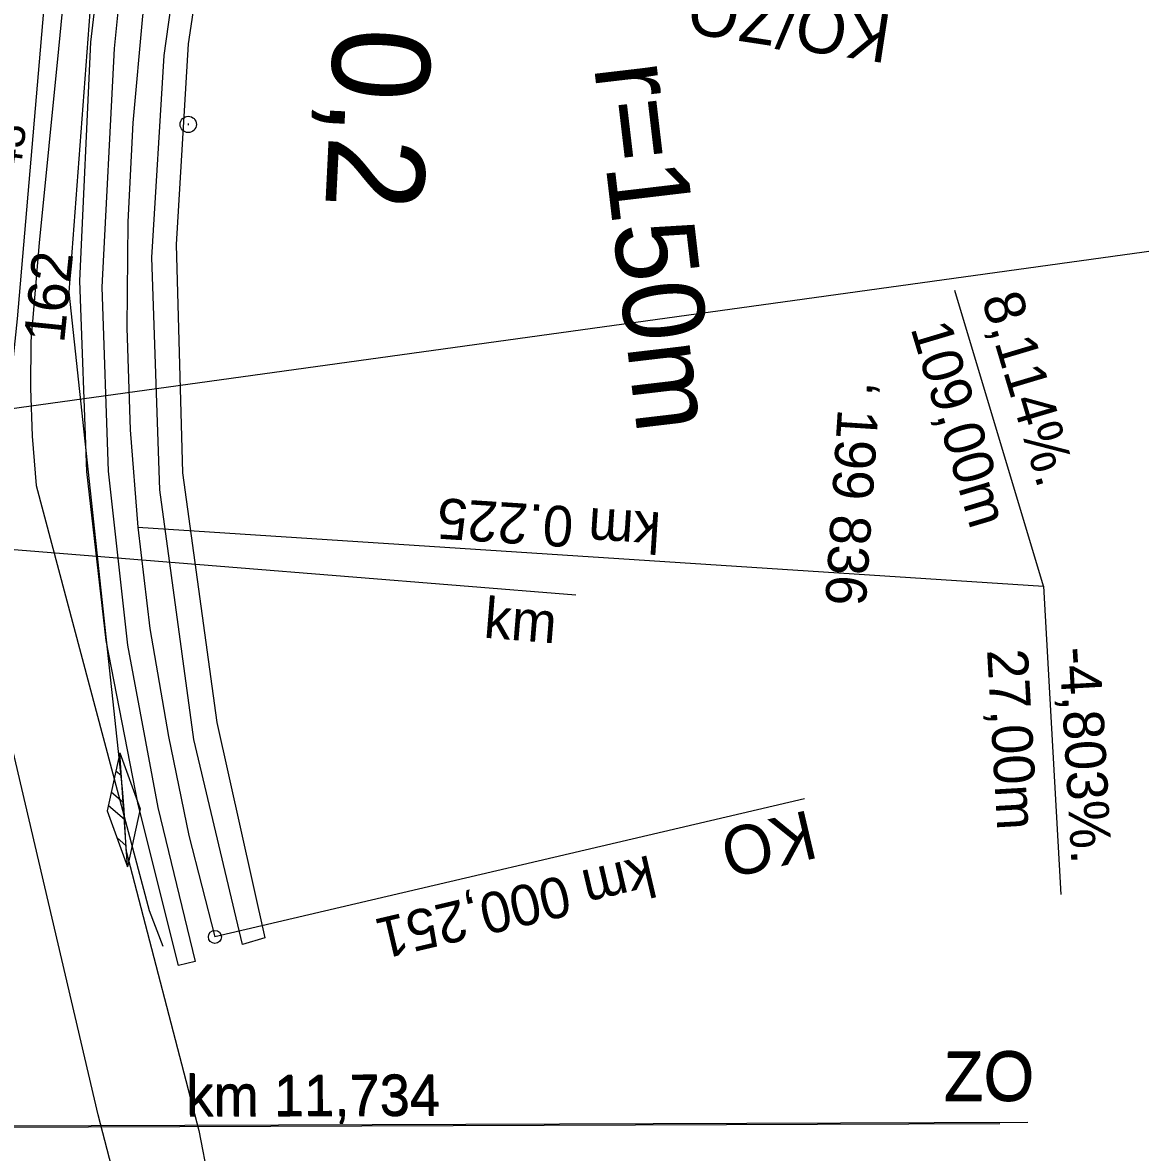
# Model space of a CAD drawing. Extents: x -598638 to -597933, y -1164002 to -1161904.
# Drawn here: x -598230.2 to -598161.4, y -1163148.3 to -1163078.8 of the extents above; entities that cross this region are included whole.
import ezdxf

# ---------------------------------------------------------------- set-up
doc = ezdxf.new("R2010")
doc.units = 0
for name, color, linetype in [('Vrstva 1', 7, 'Continuous'), ('Vrstva 11', 7, 'Continuous'), ('Vrstva 17', 7, 'Continuous'), ('Vrstva 26', 7, 'Continuous'), ('Vrstva 31', 7, 'Continuous'), ('Vrstva 43', 7, 'Continuous'), ('Vrstva 49', 7, 'Continuous'), ('Vrstva 51', 7, 'Continuous'), ('Vrstva 6', 7, 'Continuous'), ('Vrstva 7', 7, 'Continuous')]:
    doc.layers.add(name, color=color, linetype=linetype)

msp = doc.modelspace()

# ---------------------------------------------------------------- linework, layer by layer
at = {"layer": 'Vrstva 1'}
for p, q in [((-598238.259, -1163103.539), (-598111.953, -1163086.041)), ((-598167.4, -1163113.45), (-598172.845, -1163095.248)), ((-598223.095, -1163109.817), (-598167.4, -1163113.45)), ((-598167.4, -1163113.45), (-598166.317, -1163132.419)), ((-598182.089, -1163126.519), (-598218.358, -1163135.023)), ((-598245.185, -1163146.686), (-598168.351, -1163146.421)), ((-598240.169, -1163146.755), (-598170.081, -1163146.513))]:
    msp.add_line(p, q, dxfattribs=at)
msp.add_lwpolyline([(-598221.656, -1163070.154), (-598222.098, -1163072.95), (-598222.809, -1163078.365), (-598223.411, -1163084.926), (-598223.711, -1163091.028), (-598223.772, -1163097.541), (-598223.575, -1163103.817), (-598223.095, -1163109.817), (-598222.361, -1163116.045), (-598221.217, -1163122.7), (-598219.954, -1163128.774), (-598218.358, -1163135.023)], dxfattribs=at)
msp.add_circle((-598218.358, -1163135.023), 0.4, dxfattribs=at)
msp.add_circle((-598218.358, -1163135.023), 0.4, dxfattribs=at)
at = {"layer": 'Vrstva 17'}
msp.add_lwpolyline([(-598226.517, -1163065.417), (-598227.975, -1163080.383), (-598229.166, -1163092.319), (-598229.672, -1163098.36), (-598229.701, -1163101.257), (-598229.607, -1163104.214), (-598229.347, -1163107.242), (-598222.405, -1163133.402), (-598221.553, -1163135.588)], dxfattribs=at)
at = {"layer": 'Vrstva 26'}
msp.add_lwpolyline([(-598211.382, -1162940.065), (-598193.601, -1162950.161), (-598191.584, -1162951.092), (-598198.026, -1162967.205), (-598208.688, -1162993.504), (-598209.03, -1162994.474), (-598214.707, -1163009.33), (-598218.558, -1163024.082), (-598220.34, -1163031.684), (-598220.756, -1163034.417), (-598224.218, -1163049.876), (-598227.646, -1163065.71), (-598228.067, -1163068.213), (-598230.531, -1163097), (-598231.676, -1163107.807), (-598231.723, -1163120.907), (-598232.574, -1163129.537), (-598231.426, -1163150.759)], dxfattribs=at)
at = {"layer": 'Vrstva 31'}
for p, q in [((-598224.259, -1163123.983), (-598224.18, -1163124.085)), ((-598224.458, -1163124.799), (-598224.111, -1163125.101)), ((-598224.735, -1163126.092), (-598224, -1163126.734)), ((-598224.896, -1163126.941), (-598223.929, -1163127.787)), ((-598224.399, -1163128.911), (-598223.818, -1163129.417)), ((-598223.866, -1163130.332), (-598223.749, -1163130.431))]:
    msp.add_line(p, q, dxfattribs=at)
for points in [[(-598187.501, -1162961.184), (-598193.206, -1162976.554), (-598195.86, -1162983.693), (-598195.667, -1162984.598), (-598201.933, -1162981.727), (-598203.4, -1162986.295), (-598203.688, -1162988.375), (-598209.584, -1163004.545), (-598216.013, -1163026.631), (-598221.666, -1163051.523), (-598225.684, -1163073.174), (-598227.353, -1163095.356), (-598224.072, -1163125.91), (-598223.968, -1163127.205), (-598223.831, -1163129.669), (-598219.355, -1163146.93), (-598215.178, -1163168.467), (-598212.475, -1163189.221), (-598207.807, -1163230.178)], [(-598224.207, -1163123.689), (-598222.952, -1163127.136), (-598223.729, -1163130.721)]]:
    msp.add_lwpolyline(points, dxfattribs=at)
msp.add_lwpolyline([(-598224.207, -1163123.689), (-598224.984, -1163127.274), (-598223.729, -1163130.721)], close=True, dxfattribs=at)
at = {"layer": 'Vrstva 49'}
msp.add_lwpolyline([(-598218.985, -1163327.148), (-598212.65, -1163283.715), (-598208.558, -1163248.195), (-598210.74, -1163214.935), (-598218.187, -1163174.338), (-598225.543, -1163145.969), (-598230.824, -1163123.355), (-598234.781, -1163108.249)], dxfattribs=at)
at = {"layer": 'Vrstva 51'}
for points in [[(-598218.096, -1163067.37), (-598220.007, -1163080.081), (-598220.745, -1163092.409), (-598220.349, -1163106.464), (-598218.249, -1163121.84), (-598215.288, -1163135.081), (-598216.655, -1163135.489), (-598219.649, -1163122.867), (-598221.746, -1163107.524), (-598222.241, -1163093.212), (-598221.478, -1163080.78), (-598219.566, -1163067.136)], [(-598224.075, -1163075.616), (-598224.553, -1163080.356), (-598225.306, -1163095.053), (-598224.922, -1163106.369), (-598223.734, -1163117.076), (-598221.871, -1163127.051), (-598219.563, -1163136.541), (-598220.593, -1163136.777), (-598223.086, -1163126.866), (-598225.053, -1163116.782), (-598226.236, -1163106.382), (-598226.662, -1163094.659), (-598225.987, -1163079.977), (-598225.433, -1163075.24)]]:
    msp.add_lwpolyline(points, dxfattribs=at)
at = {"layer": 'Vrstva 6'}
msp.add_line((-598241.04, -1163110.34), (-598196.151, -1163113.981), dxfattribs=at)
at = {"layer": 'Vrstva 7'}
msp.add_line((-598219.996, -1163084.98), (-598220, -1163085.08), dxfattribs=at)
msp.add_circle((-598219.998, -1163085.03), 0.5, dxfattribs=at)

# ---------------------------------------------------------------- texts
at = {"layer": 'Vrstva 1'}
for s, height, rotation, p in [('KO/ZO', 3, 171.28087, (-598176.629, -1163078.312)), ('r=150m', 5, 276.72158, (-598195.043, -1163081.454)), ('8,114%.', 2.5, 286.65562, (-598171.215, -1163095.761)), ('109,00m', 2.5, 286.65562, (-598175.582, -1163097.564)), ('‘ 199 836  ', 2.5, 266.26752, (-598179.929, -1163100.824)), ('km 0.225', 2.5, 176.26752, (-598190.871, -1163108.912)), ('27,00m', 2.5, 273.26752, (-598170.867, -1163117.365)), ('-4,803%.', 2.5, 273.26752, (-598166.43, -1163117.227)), ('KO', 3, 193.19715, (-598181.817, -1163127.194)), ('km 000,251', 2.5, 193.22182, (-598191.607, -1163129.97)), ('ZO', 3, 0.19718, (-598173.539, -1163145.147)), ('ZO', 3, 0.19718, (-598173.51, -1163145.06)), ('km 11,734', 2.5, 0.19316, (-598220.126, -1163146.025)), ('km 11,734', 2.5, 0.19316, (-598220.097, -1163146.094))]:
    msp.add_text(s, height=height, rotation=rotation, dxfattribs=at).set_placement(p)
at = {"layer": 'Vrstva 11'}
msp.add_text('162', height=2.5, rotation=84.19591, dxfattribs=at).set_placement((-598227.637, -1163098.535))
at = {"layer": 'Vrstva 43'}
msp.add_text('43', height=2, rotation=82.68275, dxfattribs=at).set_placement((-598230.332, -1163088.047))
at = {"layer": 'Vrstva 6'}
msp.add_text('km ', height=2.5, rotation=355.3624, dxfattribs=at).set_placement((-598201.874, -1163116.606))
at = {"layer": 'Vrstva 7'}
msp.add_text('0,2', height=6, rotation=267.18536, dxfattribs=at).set_placement((-598211.023, -1163078.981))

doc.saveas('drawing.dxf')
